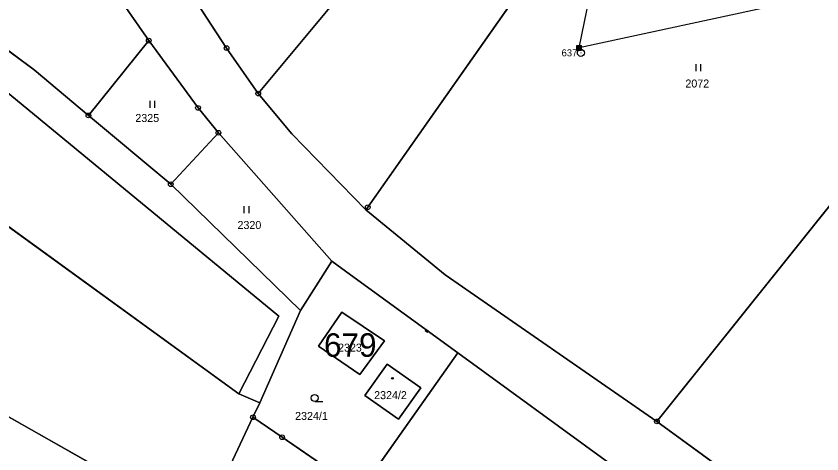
# Model space of a CAD drawing. Extents: x -689422 to -685210, y -987725 to -982160.
# Drawn here: x -687822.8 to -687651.6, y -984985.6 to -984892.5 of the extents above; entities that cross this region are included whole.
import ezdxf

# ---------------------------------------------------------------- set-up
doc = ezdxf.new("R2010")
doc.units = 0
for name, color, linetype in [('KN_Budovy', 7, 'Continuous'), ('KN_Budovy_cisla_domovni', 7, 'Continuous'), ('KN_Hranice_parcel', 7, 'Continuous'), ('KN_Parcelni cisla', 7, 'Continuous'), ('KN_Polygon parcely', 7, 'Continuous'), ('KN_Pozemkove predmety', 7, 'Continuous'), ('KN_POZEMKY_ORNA PUDA', 7, 'Continuous'), ('KN_POZEMKY_OSTATNI PLOCHA', 7, 'Continuous'), ('KN_POZEMKY_TTP', 7, 'Continuous'), ('KN_POZEMKY_ZAHRADA', 7, 'Continuous'), ('KN_POZEMKY_ZASTAVENA PLOCHA', 7, 'Continuous'), ('KN_VYUZITI_16_ostatni plocha_silnice', 7, 'Continuous'), ('KN_Věcná břemena k části', 7, 'Continuous'), ('KN_Značky bodu BP', 7, 'Continuous'), ('KN_Značky budov', 7, 'Continuous'), ('KN_Značky kultur', 7, 'Continuous')]:
    doc.layers.add(name, color=color, linetype=linetype)

msp = doc.modelspace()

# ---------------------------------------------------------------- linework, layer by layer
at = {"layer": 'KN_Budovy'}
for points in [[(-687744.53, -984961.5), (-687753.57, -984955.43), (-687758.53, -984962.64), (-687749.72, -984968.69)], [(-687748.65, -984973.18), (-687741.54, -984978.2), (-687736.79, -984971.5), (-687743.95, -984966.47)]]:
    msp.add_lwpolyline(points, close=True, dxfattribs=at)
at = {"layer": 'KN_Hranice_parcel'}
for p, q in [((-687878.75, -984859.72), (-687818.92, -984903.94)), ((-687775.44, -984972.77), (-687895.54, -984885.62)), ((-687807.42, -984913.63), (-687794.59, -984897.73)), ((-687818.92, -984903.94), (-687807.42, -984913.63)), ((-687789.91, -984928.24), (-687807.42, -984913.63)), ((-687779.78, -984917.32), (-687789.91, -984928.24)), ((-687779.78, -984917.32), (-687755.71, -984944.63)), ((-687762.32, -984955.08), (-687789.91, -984928.24)), ((-687762.32, -984955.08), (-687755.71, -984944.63)), ((-687865.62, -984954.4), (-687783.57, -985000.79)), ((-687771, -984974.71), (-687762.32, -984955.08)), ((-687728.9, -984964.08), (-687696.81, -984987.44)), ((-687771, -984974.71), (-687775.44, -984972.77)), ((-687772.45, -984977.78), (-687771, -984974.71)), ((-687772.45, -984977.78), (-687777.28, -984988)), ((-687656.99, -985000.3), (-687686.61, -984978.67))]:
    msp.add_line(p, q, dxfattribs=at)
for points in [[(-687684.33, -984835.4), (-687696.16, -984852.64), (-687708.13, -984876.25), (-687748.07, -984933.14), (-687748.45, -984933.68)], [(-687834, -984841.44), (-687804.21, -984883.79), (-687794.59, -984897.73)], [(-687726.56, -984848.77), (-687733.09, -984862.97), (-687771.32, -984908.97)], [(-687775.44, -984972.77), (-687766.98, -984956.31), (-687826.59, -984907.18), (-687881.59, -984864.1)], [(-687686.61, -984978.67), (-687643.39, -984924.65), (-687599.51, -984866.59)], [(-687771.32, -984908.97), (-687778.07, -984899.31), (-687785.83, -984887.43)], [(-687794.59, -984897.73), (-687784.13, -984912.02), (-687779.78, -984917.32)], [(-687748.45, -984933.68), (-687764.19, -984917.52), (-687771.32, -984908.97)], [(-687686.61, -984978.67), (-687731.63, -984947.48), (-687748.45, -984933.68)], [(-687755.71, -984944.63), (-687751.7, -984947.54), (-687728.9, -984964.08)], [(-687749.72, -984968.69), (-687744.53, -984961.5), (-687753.57, -984955.43), (-687758.53, -984962.64), (-687749.72, -984968.69)], [(-687728.9, -984964.08), (-687747.5, -984990.39), (-687749.54, -984993.51)], [(-687748.65, -984973.18), (-687743.95, -984966.47), (-687736.79, -984971.5), (-687741.54, -984978.2), (-687748.65, -984973.18)], [(-687749.54, -984993.51), (-687766.26, -984982.03), (-687772.45, -984977.78)]]:
    msp.add_lwpolyline(points, dxfattribs=at)
at = {"layer": 'KN_Polygon parcely'}
for points in [[(-687524.37, -984718.56), (-687513.26, -984643.33), (-687516.05, -984642.24), (-687526.38, -984637.98), (-687539.51, -984739.56), (-687556.05, -984788.06), (-687586.58, -984850.42), (-687599.51, -984866.59), (-687643.39, -984924.65), (-687686.61, -984978.67), (-687656.99, -985000.3), (-687627.09, -984956.62), (-687583.1, -984895.36), (-687562.57, -984862.29), (-687550.97, -984829.93), (-687533.16, -984761.41)], [(-687794.59, -984897.73), (-687804.21, -984883.79), (-687834, -984841.44), (-687840.21, -984828.2), (-687875.2, -984839.94), (-687900.99, -984844.25), (-687886.08, -984854.31), (-687878.75, -984859.72), (-687818.92, -984903.94), (-687807.42, -984913.63)], [(-687684.33, -984835.4), (-687696.16, -984852.64), (-687708.13, -984876.25), (-687748.07, -984933.14), (-687748.45, -984933.68), (-687731.63, -984947.48), (-687686.61, -984978.67), (-687643.39, -984924.65), (-687599.51, -984866.59), (-687612.12, -984862.95), (-687603, -984835.9), (-687610.04, -984839.45), (-687630.08, -984840.21), (-687635.61, -984835.53), (-687669.54, -984834.16)], [(-687733.09, -984862.97), (-687771.32, -984908.97), (-687764.19, -984917.52), (-687748.45, -984933.68), (-687748.07, -984933.14), (-687708.13, -984876.25), (-687696.16, -984852.64), (-687684.33, -984835.4), (-687726.56, -984848.77)], [(-687763.96, -984860.43), (-687774.34, -984873.16), (-687785.83, -984887.43), (-687778.07, -984899.31), (-687771.32, -984908.97), (-687733.09, -984862.97), (-687726.56, -984848.77), (-687737.18, -984852.14), (-687756.46, -984850)], [(-687762.32, -984955.08), (-687789.91, -984928.24), (-687807.42, -984913.63), (-687818.92, -984903.94), (-687878.75, -984859.72), (-687881.59, -984864.1), (-687826.59, -984907.18), (-687766.98, -984956.31), (-687775.44, -984972.77), (-687771, -984974.71)], [(-687881.59, -984864.1), (-687892.01, -984880.16), (-687895.54, -984885.62), (-687775.44, -984972.77), (-687766.98, -984956.31), (-687826.59, -984907.18)], [(-687771, -984974.71), (-687775.44, -984972.77), (-687895.54, -984885.62), (-687918.11, -984926.1), (-687920.13, -984929.58), (-687918.1, -984930.5), (-687865.62, -984954.4), (-687783.57, -985000.79), (-687778.45, -984990.39), (-687777.28, -984988), (-687772.45, -984977.78)], [(-687794.59, -984897.73), (-687807.42, -984913.63), (-687789.91, -984928.24), (-687779.78, -984917.32), (-687784.13, -984912.02)], [(-687755.71, -984944.63), (-687779.78, -984917.32), (-687789.91, -984928.24), (-687762.32, -984955.08)], [(-687865.62, -984954.4), (-687879.08, -984975.02), (-687928.36, -984950.56), (-687918.1, -984930.5), (-687920.13, -984929.58), (-687933.07, -984951.85), (-687793.86, -985021.69), (-687783.57, -985000.79)], [(-687728.9, -984964.08), (-687751.7, -984947.54), (-687755.71, -984944.63), (-687762.32, -984955.08), (-687771, -984974.71), (-687772.45, -984977.78), (-687766.26, -984982.03), (-687749.54, -984993.51), (-687747.5, -984990.39)], [(-687749.72, -984968.69), (-687744.53, -984961.5), (-687753.57, -984955.43), (-687758.53, -984962.64)], [(-687749.72, -984968.69), (-687758.53, -984962.64), (-687753.57, -984955.43), (-687744.53, -984961.5)], [(-687749.54, -984993.51), (-687745.07, -984996.58), (-687749.74, -985003.39), (-687724.91, -985017.26), (-687717.76, -985021.26), (-687696.81, -984987.44), (-687728.9, -984964.08), (-687747.5, -984990.39)], [(-687748.65, -984973.18), (-687743.95, -984966.47), (-687736.79, -984971.5), (-687741.54, -984978.2)], [(-687748.65, -984973.18), (-687741.54, -984978.2), (-687736.79, -984971.5), (-687743.95, -984966.47)], [(-687772.45, -984977.78), (-687777.28, -984988), (-687749.74, -985003.39), (-687745.07, -984996.58), (-687749.54, -984993.51), (-687766.26, -984982.03)]]:
    msp.add_lwpolyline(points, close=True, dxfattribs=at)
for points in [[(-687804.21, -984883.79), (-687794.59, -984897.73), (-687784.13, -984912.02), (-687779.78, -984917.32), (-687755.71, -984944.63), (-687751.7, -984947.54), (-687728.9, -984964.08), (-687696.81, -984987.44), (-687676.7, -985002.14), (-687634.28, -985033.15), (-687611.58, -985049.47), (-687605.06, -985055.05), (-687589.25, -985066.42), (-687569.9, -985081.12), (-687567.88, -985082.71), (-687545.22, -985101.04), (-687533.51, -985110)], [(-687530.18, -985097.82), (-687547.85, -985082.73), (-687585.79, -985054.04), (-687605.26, -985039.31), (-687625.62, -985023.92), (-687638.33, -985014.48), (-687656.99, -985000.3), (-687686.61, -984978.67), (-687731.63, -984947.48), (-687748.45, -984933.68), (-687764.19, -984917.52), (-687771.32, -984908.97), (-687778.07, -984899.31), (-687785.83, -984887.43)]]:
    msp.add_lwpolyline(points, dxfattribs=at)
at = {"layer": 'KN_Pozemkove predmety'}
for p, q in [((-687703.16, -984899.28), (-687677.23, -984773.68)), ((-687656.08, -984889.12), (-687703.16, -984899.28)), ((-687703.66, -984898.78), (-687702.66, -984898.78)), ((-687703.66, -984899.78), (-687703.66, -984898.78)), ((-687703.66, -984898.98), (-687702.66, -984898.98)), ((-687703.66, -984899.18), (-687702.66, -984899.18)), ((-687703.66, -984899.38), (-687702.66, -984899.38)), ((-687703.66, -984899.58), (-687702.66, -984899.58)), ((-687703.66, -984899.78), (-687702.66, -984899.78)), ((-687703.46, -984899.78), (-687703.46, -984898.78)), ((-687703.26, -984899.78), (-687703.26, -984898.78)), ((-687703.06, -984899.78), (-687703.06, -984898.78)), ((-687702.86, -984899.78), (-687702.86, -984898.78)), ((-687702.66, -984899.78), (-687702.66, -984898.78))]:
    msp.add_line(p, q, dxfattribs=at)
at = {"layer": 'KN_POZEMKY_ORNA PUDA'}
for p, q in [((-687775.44, -984972.77), (-687895.54, -984885.62)), ((-687826.59, -984907.18), (-687766.98, -984956.31)), ((-687766.98, -984956.31), (-687775.44, -984972.77))]:
    msp.add_line(p, q, dxfattribs=at)
at = {"layer": 'KN_POZEMKY_OSTATNI PLOCHA'}
for p, q in [((-687794.59, -984897.73), (-687804.21, -984883.79)), ((-687785.83, -984887.43), (-687778.07, -984899.31)), ((-687784.13, -984912.02), (-687794.59, -984897.73)), ((-687778.07, -984899.31), (-687771.32, -984908.97)), ((-687771.32, -984908.97), (-687764.19, -984917.52)), ((-687779.78, -984917.32), (-687784.13, -984912.02)), ((-687755.71, -984944.63), (-687779.78, -984917.32)), ((-687764.19, -984917.52), (-687748.45, -984933.68)), ((-687748.45, -984933.68), (-687731.63, -984947.48)), ((-687751.7, -984947.54), (-687755.71, -984944.63)), ((-687728.9, -984964.08), (-687751.7, -984947.54)), ((-687731.63, -984947.48), (-687686.61, -984978.67)), ((-687696.81, -984987.44), (-687728.9, -984964.08)), ((-687686.61, -984978.67), (-687656.99, -985000.3))]:
    msp.add_line(p, q, dxfattribs=at)
at = {"layer": 'KN_POZEMKY_TTP'}
for p, q in [((-687878.75, -984859.72), (-687818.92, -984903.94)), ((-687818.92, -984903.94), (-687878.75, -984859.72)), ((-687733.09, -984862.97), (-687771.32, -984908.97)), ((-687771.32, -984908.97), (-687733.09, -984862.97)), ((-687748.07, -984933.14), (-687708.13, -984876.25)), ((-687708.13, -984876.25), (-687748.07, -984933.14)), ((-687804.21, -984883.79), (-687794.59, -984897.73)), ((-687895.54, -984885.62), (-687775.44, -984972.77)), ((-687778.07, -984899.31), (-687785.83, -984887.43)), ((-687794.59, -984897.73), (-687807.42, -984913.63)), ((-687807.42, -984913.63), (-687794.59, -984897.73)), ((-687794.59, -984897.73), (-687784.13, -984912.02)), ((-687771.32, -984908.97), (-687778.07, -984899.31)), ((-687818.92, -984903.94), (-687807.42, -984913.63)), ((-687807.42, -984913.63), (-687818.92, -984903.94)), ((-687766.98, -984956.31), (-687826.59, -984907.18)), ((-687764.19, -984917.52), (-687771.32, -984908.97)), ((-687784.13, -984912.02), (-687779.78, -984917.32)), ((-687807.42, -984913.63), (-687789.91, -984928.24)), ((-687789.91, -984928.24), (-687807.42, -984913.63)), ((-687779.78, -984917.32), (-687789.91, -984928.24)), ((-687789.91, -984928.24), (-687779.78, -984917.32)), ((-687779.78, -984917.32), (-687755.71, -984944.63)), ((-687748.45, -984933.68), (-687764.19, -984917.52)), ((-687643.39, -984924.65), (-687686.61, -984978.67)), ((-687686.61, -984978.67), (-687643.39, -984924.65)), ((-687789.91, -984928.24), (-687762.32, -984955.08)), ((-687762.32, -984955.08), (-687789.91, -984928.24)), ((-687748.45, -984933.68), (-687748.07, -984933.14)), ((-687748.07, -984933.14), (-687748.45, -984933.68)), ((-687731.63, -984947.48), (-687748.45, -984933.68)), ((-687755.71, -984944.63), (-687762.32, -984955.08)), ((-687686.61, -984978.67), (-687731.63, -984947.48)), ((-687783.57, -985000.79), (-687865.62, -984954.4)), ((-687865.62, -984954.4), (-687783.57, -985000.79)), ((-687762.32, -984955.08), (-687771, -984974.71)), ((-687775.44, -984972.77), (-687766.98, -984956.31)), ((-687771, -984974.71), (-687775.44, -984972.77)), ((-687775.44, -984972.77), (-687771, -984974.71)), ((-687771, -984974.71), (-687772.45, -984977.78)), ((-687772.45, -984977.78), (-687777.28, -984988)), ((-687656.99, -985000.3), (-687686.61, -984978.67))]:
    msp.add_line(p, q, dxfattribs=at)
at = {"layer": 'KN_POZEMKY_ZAHRADA'}
for p, q in [((-687762.32, -984955.08), (-687755.71, -984944.63)), ((-687755.71, -984944.63), (-687751.7, -984947.54)), ((-687751.7, -984947.54), (-687728.9, -984964.08)), ((-687771, -984974.71), (-687762.32, -984955.08)), ((-687753.57, -984955.43), (-687758.53, -984962.64)), ((-687744.53, -984961.5), (-687753.57, -984955.43)), ((-687749.72, -984968.69), (-687744.53, -984961.5)), ((-687758.53, -984962.64), (-687749.72, -984968.69)), ((-687728.9, -984964.08), (-687747.5, -984990.39)), ((-687747.5, -984990.39), (-687728.9, -984964.08)), ((-687728.9, -984964.08), (-687696.81, -984987.44)), ((-687743.95, -984966.47), (-687748.65, -984973.18)), ((-687736.79, -984971.5), (-687743.95, -984966.47)), ((-687741.54, -984978.2), (-687736.79, -984971.5)), ((-687748.65, -984973.18), (-687741.54, -984978.2)), ((-687772.45, -984977.78), (-687771, -984974.71)), ((-687777.28, -984988), (-687772.45, -984977.78)), ((-687766.26, -984982.03), (-687772.45, -984977.78)), ((-687772.45, -984977.78), (-687766.26, -984982.03)), ((-687749.54, -984993.51), (-687766.26, -984982.03)), ((-687766.26, -984982.03), (-687749.54, -984993.51))]:
    msp.add_line(p, q, dxfattribs=at)
at = {"layer": 'KN_POZEMKY_ZASTAVENA PLOCHA'}
for p, q in [((-687758.53, -984962.64), (-687753.57, -984955.43)), ((-687753.57, -984955.43), (-687744.53, -984961.5)), ((-687744.53, -984961.5), (-687749.72, -984968.69)), ((-687749.72, -984968.69), (-687758.53, -984962.64)), ((-687748.65, -984973.18), (-687743.95, -984966.47)), ((-687743.95, -984966.47), (-687736.79, -984971.5)), ((-687736.79, -984971.5), (-687741.54, -984978.2)), ((-687741.54, -984978.2), (-687748.65, -984973.18))]:
    msp.add_line(p, q, dxfattribs=at)
at = {"layer": 'KN_VYUZITI_16_ostatni plocha_silnice'}
for p, q in [((-687794.59, -984897.73), (-687804.21, -984883.79)), ((-687785.83, -984887.43), (-687778.07, -984899.31)), ((-687784.13, -984912.02), (-687794.59, -984897.73)), ((-687778.07, -984899.31), (-687771.32, -984908.97)), ((-687771.32, -984908.97), (-687764.19, -984917.52)), ((-687779.78, -984917.32), (-687784.13, -984912.02)), ((-687755.71, -984944.63), (-687779.78, -984917.32)), ((-687764.19, -984917.52), (-687748.45, -984933.68)), ((-687748.45, -984933.68), (-687731.63, -984947.48)), ((-687751.7, -984947.54), (-687755.71, -984944.63)), ((-687728.9, -984964.08), (-687751.7, -984947.54)), ((-687731.63, -984947.48), (-687686.61, -984978.67)), ((-687696.81, -984987.44), (-687728.9, -984964.08)), ((-687686.61, -984978.67), (-687656.99, -985000.3))]:
    msp.add_line(p, q, dxfattribs=at)
at = {"layer": 'KN_Věcná břemena k části'}
msp.add_lwpolyline([(-687735.22, -984959.5), (-687735.71, -984959.14), (-687735.85, -984959.32), (-687735.36, -984959.68)], close=True, dxfattribs=at)
at = {"layer": 'KN_Značky bodu BP'}
for centre, radius in [((-687794.59, -984897.73), 0.5), ((-687794.59, -984897.73), 0.0303), ((-687778.07, -984899.31), 0.5), ((-687778.07, -984899.31), 0.0303), ((-687702.78, -984900.32), 0.75), ((-687702.78, -984900.32), 0.03), ((-687771.32, -984908.97), 0.5), ((-687771.32, -984908.97), 0.0303), ((-687784.13, -984912.02), 0.5), ((-687784.13, -984912.02), 0.0303), ((-687807.42, -984913.63), 0.5), ((-687807.42, -984913.63), 0.0303), ((-687779.78, -984917.32), 0.5), ((-687779.78, -984917.32), 0.0303), ((-687789.91, -984928.24), 0.5), ((-687789.91, -984928.24), 0.0303), ((-687748.07, -984933.14), 0.5), ((-687748.07, -984933.14), 0.0303), ((-687772.45, -984977.78), 0.5), ((-687772.45, -984977.78), 0.0303), ((-687686.61, -984978.67), 0.5), ((-687686.61, -984978.67), 0.0303), ((-687766.26, -984982.03), 0.5), ((-687766.26, -984982.03), 0.0303)]:
    msp.add_circle(centre, radius, dxfattribs=at)
at = {"layer": 'KN_Značky budov'}
for centre in [(-687751.47, -984960.23), (-687742.82, -984969.52)]:
    msp.add_circle(centre, 0.175, dxfattribs=at)
at = {"layer": 'KN_Značky kultur'}
for p, q in [((-687678.26, -984904.2), (-687678.26, -984902.7)), ((-687677.26, -984904.2), (-687677.26, -984902.7)), ((-687794.32, -984912), (-687794.32, -984910.5)), ((-687793.32, -984912), (-687793.32, -984910.5)), ((-687774.29, -984934.4), (-687774.29, -984932.9)), ((-687773.29, -984934.4), (-687773.29, -984932.9)), ((-687759.34, -984974.43), (-687757.59, -984974.43))]:
    msp.add_line(p, q, dxfattribs=at)
msp.add_circle((-687759.34, -984973.68), 0.75, dxfattribs=at)

# ---------------------------------------------------------------- texts
at = {"layer": 'KN_Budovy_cisla_domovni'}
msp.add_text('679', height=5, dxfattribs=at).set_placement((-687757.36, -984964.93))
at = {"layer": 'KN_Parcelni cisla'}
for s, p in [('2072', (-687680.57, -984907.69)), ('2325', (-687797.45, -984915.02)), ('2320', (-687775.74, -984937.77)), ('2323', (-687754.38, -984963.83)), ('2324/2', (-687746.71, -984973.93)), ('2324/1', (-687763.5, -984978.35))]:
    msp.add_text(s, height=1.7, dxfattribs=at).set_placement(p)
at = {"layer": 'KN_Značky bodu BP'}
msp.add_text('637', height=1.5, dxfattribs=at).set_placement((-687706.88, -984901.07))

doc.saveas('drawing.dxf')
